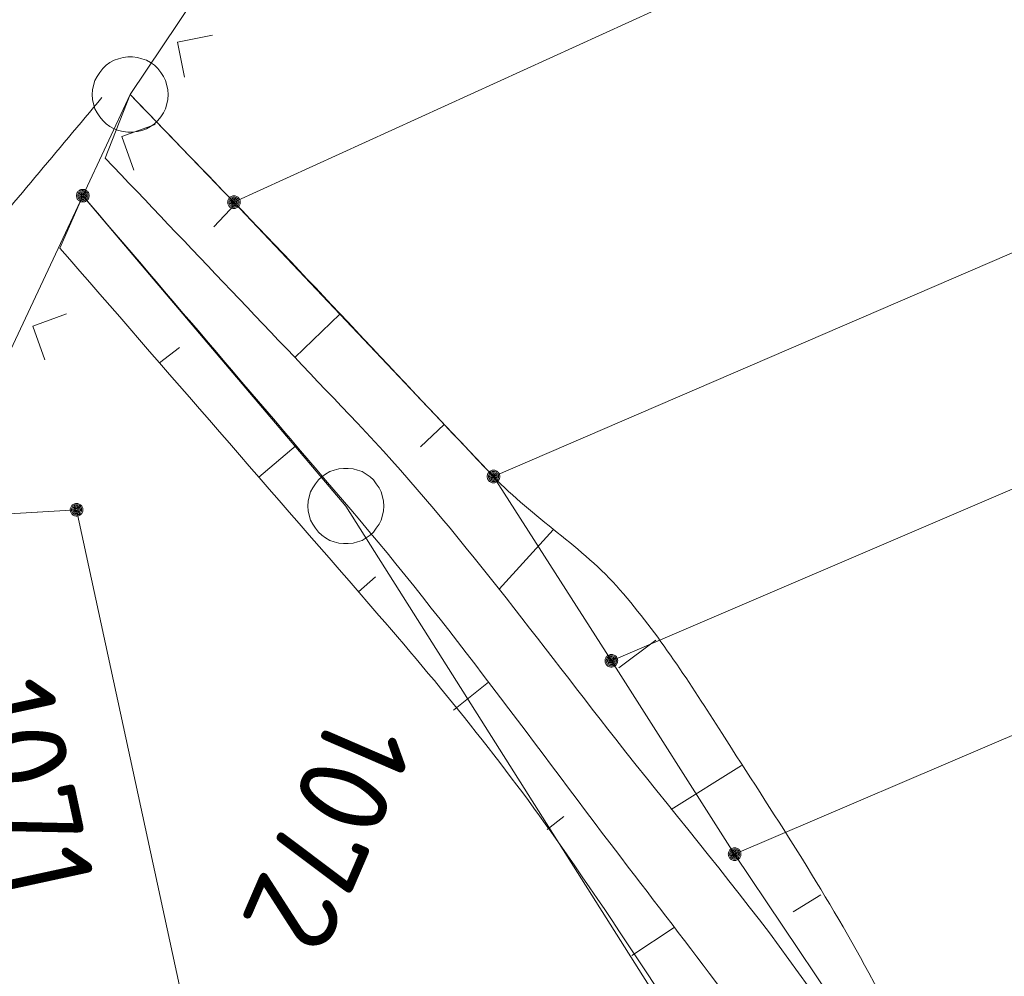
# Model space of a CAD drawing. Header units: metres. Extents: x 3425540 to 3446143, y 5432760 to 5444637.
# Tile 455 of 656: x 3436809 to 3436829, y 5443409 to 5443428. Entities that reach past the tile are written whole.
import ezdxf
from ezdxf.enums import TextEntityAlignment as Align

# ---------------------------------------------------------------- set-up
doc = ezdxf.new("R2010")
doc.units = ezdxf.units.M
for name, color, linetype, lineweight in [('B_Bestand', 9, 'Continuous', 18), ('B_Böschung', 9, 'Continuous', 18), ('B_Flurgrenzen', 9, 'Continuous', 18)]:
    doc.layers.add(name, color=color, linetype=linetype, lineweight=lineweight)
doc.styles.get("Standard").update_dxf_attribs({"font": 'isocpeur.ttf'})

msp = doc.modelspace()

# ---------------------------------------------------------------- linework, layer by layer
at = {"layer": 'B_Bestand'}
msp.add_open_spline([(3436810.85, 5443426.021), (3436809.967, 5443424.968), (3436809.083, 5443423.915), (3436808.2, 5443422.862), (3436806.354, 5443420.662), (3436805.593, 5443417.734), (3436804.531, 5443415.065), (3436803.578, 5443412.671), (3436802.633, 5443410.274), (3436801.678, 5443407.88), (3436800.796, 5443405.671), (3436799.977, 5443403.437), (3436799.028, 5443401.256), (3436795.928, 5443394.132), (3436792.827, 5443387.008), (3436789.727, 5443379.883)], degree=3, knots=[0, 0, 0, 0, 0.080985, 0.080985, 0.080985, 0.250231, 0.250231, 0.250231, 0.402068, 0.402068, 0.402068, 0.542193, 0.542193, 0.542193, 1, 1, 1, 1], dxfattribs=at)
at = {"layer": 'B_Böschung'}
for p, q in [((3436811.409, 5443426.081), (3436810.916, 5443424.825)), ((3436810.018, 5443423.047), (3436810.472, 5443424.084)), ((3436813.492, 5443423.922), (3436813.064, 5443423.469)), ((3436815.554, 5443421.743), (3436814.662, 5443420.889)), ((3436811.986, 5443420.783), (3436812.38, 5443421.086)), ((3436817.616, 5443419.564), (3436817.149, 5443419.121)), ((3436813.955, 5443418.519), (3436814.687, 5443419.148)), ((3436819.769, 5443417.479), (3436818.701, 5443416.305)), ((3436815.923, 5443416.255), (3436816.261, 5443416.548)), ((3436821.802, 5443415.297), (3436821.068, 5443414.751)), ((3436817.801, 5443413.916), (3436818.494, 5443414.467)), ((3436823.498, 5443412.824), (3436822.106, 5443411.953)), ((3436819.655, 5443411.558), (3436819.981, 5443411.815)), ((3436825.066, 5443410.266), (3436824.519, 5443409.93)), ((3436821.327, 5443409.07), (3436822.165, 5443409.62))]:
    msp.add_line(p, q, dxfattribs=at)
for points, knots in [([(3436811.409, 5443426.081), (3436812.093, 5443425.373), (3436812.776, 5443424.665), (3436813.46, 5443423.956), (3436815.188, 5443422.165), (3436816.875, 5443420.334), (3436818.592, 5443418.533), (3436819.363, 5443417.724), (3436820.352, 5443417.143), (3436821.092, 5443416.295), (3436821.86, 5443415.415), (3436822.482, 5443414.435), (3436823.111, 5443413.455), (3436824.113, 5443411.894), (3436825.134, 5443410.356), (3436826.013, 5443408.722), (3436827.188, 5443406.538), (3436828.23, 5443404.296), (3436829.284, 5443402.057), (3436829.978, 5443400.583), (3436830.556, 5443399.061), (3436831.24, 5443397.576), (3436831.629, 5443396.731), (3436832.143, 5443395.987), (3436832.754, 5443395.242), (3436833.269, 5443394.614), (3436833.873, 5443394.154), (3436834.646, 5443393.853), (3436835.589, 5443393.486), (3436836.544, 5443393.336), (3436837.485, 5443393.475), (3436838.974, 5443393.696), (3436840.456, 5443394.038), (3436841.95, 5443394.241), (3436843.376, 5443394.436), (3436844.809, 5443394.625), (3436846.239, 5443394.809), (3436847.077, 5443394.917), (3436847.925, 5443394.927), (3436848.763, 5443395.062), (3436850.191, 5443395.293), (3436851.458, 5443396.081), (3436852.737, 5443396.765), (3436855.167, 5443398.066), (3436857.239, 5443399.97), (3436859.778, 5443400.997), (3436863.952, 5443402.686), (3436868.138, 5443404.343), (3436872.331, 5443405.982), (3436877.639, 5443408.058), (3436882.943, 5443410.14), (3436888.256, 5443412.203), (3436890.582, 5443413.107), (3436892.922, 5443413.974), (3436895.258, 5443414.853), (3436896.988, 5443415.504), (3436898.824, 5443415.885), (3436900.494, 5443416.683), (3436902.584, 5443417.683), (3436904.618, 5443418.781), (3436906.676, 5443419.839), (3436908.424, 5443420.738), (3436910.157, 5443421.66), (3436911.912, 5443422.552), (3436913.455, 5443423.337), (3436915.149, 5443423.782), (3436916.832, 5443424.193), (3436918.73, 5443424.657), (3436920.667, 5443424.903), (3436922.573, 5443425.329), (3436924.809, 5443425.829), (3436927.012, 5443426.372), (3436929.176, 5443427.212), (3436930.896, 5443427.88), (3436932.304, 5443429.037), (3436933.718, 5443430.241), (3436935.406, 5443431.678), (3436937.158, 5443433.04), (3436938.26, 5443434.911), (3436938.954, 5443436.089), (3436939.648, 5443437.267), (3436940.342, 5443438.445)], [0, 0, 0, 0, 0.018751, 0.018751, 0.018751, 0.066154, 0.066154, 0.066154, 0.087458, 0.087458, 0.087458, 0.109581, 0.109581, 0.109581, 0.144829, 0.144829, 0.144829, 0.191967, 0.191967, 0.191967, 0.223009, 0.223009, 0.223009, 0.240672, 0.240672, 0.240672, 0.255574, 0.255574, 0.255574, 0.273758, 0.273758, 0.273758, 0.30252, 0.30252, 0.30252, 0.329988, 0.329988, 0.329988, 0.346093, 0.346093, 0.346093, 0.373543, 0.373543, 0.373543, 0.4257, 0.4257, 0.4257, 0.511453, 0.511453, 0.511453, 0.620001, 0.620001, 0.620001, 0.667534, 0.667534, 0.667534, 0.702749, 0.702749, 0.702749, 0.746818, 0.746818, 0.746818, 0.784258, 0.784258, 0.784258, 0.817187, 0.817187, 0.817187, 0.854343, 0.854343, 0.854343, 0.897937, 0.897937, 0.897937, 0.932598, 0.932598, 0.932598, 0.973958, 0.973958, 0.973958, 1, 1, 1, 1]), ([(3436810.916, 5443424.825), (3436812.577, 5443423.08), (3436814.239, 5443421.334), (3436815.9, 5443419.588), (3436817.755, 5443417.639), (3436819.346, 5443415.466), (3436821.009, 5443413.34), (3436823.14, 5443410.616), (3436825.541, 5443408.005), (3436826.876, 5443404.821), (3436827.464, 5443403.418), (3436828.007, 5443402.001), (3436828.579, 5443400.593), (3436828.956, 5443399.667), (3436829.333, 5443398.741), (3436829.715, 5443397.816), (3436830.121, 5443396.832), (3436830.699, 5443395.944), (3436831.292, 5443395.04), (3436831.789, 5443394.282), (3436832.368, 5443393.669), (3436833.121, 5443393.083), (3436833.955, 5443392.435), (3436834.857, 5443391.992), (3436835.834, 5443391.884), (3436837.146, 5443391.74), (3436838.513, 5443391.873), (3436839.808, 5443392.137), (3436841.504, 5443392.484), (3436843.152, 5443393.16), (3436844.854, 5443393.462), (3436846.112, 5443393.686), (3436847.433, 5443393.481), (3436848.702, 5443393.714), (3436849.99, 5443393.951), (3436851.256, 5443394.318), (3436852.407, 5443394.979), (3436853.919, 5443395.848), (3436855.223, 5443396.943), (3436856.696, 5443397.819), (3436857.731, 5443398.435), (3436858.734, 5443399.128), (3436859.85, 5443399.586), (3436868.457, 5443403.123), (3436877.129, 5443406.435), (3436885.815, 5443409.74), (3436890.25, 5443411.428), (3436894.691, 5443413.1), (3436899.126, 5443414.788), (3436902.25, 5443415.978), (3436905.412, 5443417.07), (3436908.445, 5443418.493), (3436909.529, 5443419.002), (3436910.551, 5443419.624), (3436911.599, 5443420.197), (3436912.846, 5443420.879), (3436914.061, 5443421.603), (3436915.321, 5443422.28), (3436916.176, 5443422.74), (3436917.143, 5443422.935), (3436918.096, 5443423.1), (3436919.491, 5443423.342), (3436920.927, 5443423.187), (3436922.323, 5443423.416), (3436924.056, 5443423.701), (3436925.766, 5443424.063), (3436927.418, 5443424.74), (3436928.87, 5443425.336), (3436930.185, 5443426.084), (3436931.519, 5443426.886), (3436932.643, 5443427.563), (3436933.724, 5443428.248), (3436934.736, 5443429.094), (3436936.022, 5443430.17), (3436937.193, 5443431.36), (3436938.079, 5443432.755), (3436939.215, 5443434.543), (3436940.35, 5443436.331), (3436941.486, 5443438.119)], [0, 0, 0, 0, 0.045184, 0.045184, 0.045184, 0.095626, 0.095626, 0.095626, 0.160273, 0.160273, 0.160273, 0.188761, 0.188761, 0.188761, 0.207513, 0.207513, 0.207513, 0.227466, 0.227466, 0.227466, 0.244207, 0.244207, 0.244207, 0.262745, 0.262745, 0.262745, 0.287633, 0.287633, 0.287633, 0.320239, 0.320239, 0.320239, 0.344339, 0.344339, 0.344339, 0.368808, 0.368808, 0.368808, 0.400957, 0.400957, 0.400957, 0.423552, 0.423552, 0.423552, 0.597797, 0.597797, 0.597797, 0.68677, 0.68677, 0.68677, 0.749447, 0.749447, 0.749447, 0.771852, 0.771852, 0.771852, 0.798509, 0.798509, 0.798509, 0.816594, 0.816594, 0.816594, 0.843086, 0.843086, 0.843086, 0.875986, 0.875986, 0.875986, 0.904914, 0.904914, 0.904914, 0.9293, 0.9293, 0.9293, 0.960285, 0.960285, 0.960285, 1, 1, 1, 1]), ([(3436810.018, 5443423.047), (3436812.121, 5443420.628), (3436814.224, 5443418.209), (3436816.327, 5443415.79), (3436817.644, 5443414.276), (3436818.902, 5443412.709), (3436820.049, 5443411.057), (3436821.648, 5443408.756), (3436823.137, 5443406.391), (3436824.588, 5443403.998), (3436825.835, 5443401.94), (3436827.078, 5443399.881), (3436828.31, 5443397.814), (3436829.247, 5443396.243), (3436830.158, 5443394.658), (3436831.086, 5443393.081), (3436831.533, 5443392.322), (3436831.994, 5443391.587), (3436832.536, 5443390.872), (3436832.87, 5443390.432), (3436833.362, 5443390.182), (3436833.861, 5443389.926), (3436834.435, 5443389.632), (3436835.012, 5443389.423), (3436835.627, 5443389.295), (3436836.372, 5443389.14), (3436837.167, 5443389.051), (3436837.898, 5443389.232), (3436839.451, 5443389.618), (3436840.937, 5443390.312), (3436842.503, 5443390.683), (3436843.659, 5443390.957), (3436844.816, 5443391.229), (3436845.973, 5443391.503), (3436846.941, 5443391.733), (3436847.924, 5443391.896), (3436848.875, 5443392.198), (3436850.298, 5443392.65), (3436851.606, 5443393.381), (3436852.975, 5443393.964), (3436854.607, 5443394.659), (3436856.24, 5443395.352), (3436857.871, 5443396.049), (3436860.989, 5443397.381), (3436864.096, 5443398.738), (3436867.207, 5443400.087), (3436869.495, 5443401.08), (3436871.708, 5443402.236), (3436874.02, 5443403.18), (3436876.516, 5443404.2), (3436879.095, 5443404.987), (3436881.653, 5443405.83), (3436884.546, 5443406.784), (3436887.495, 5443407.567), (3436890.358, 5443408.607), (3436892.404, 5443409.351), (3436894.423, 5443410.168), (3436896.459, 5443410.937), (3436898.954, 5443411.88), (3436901.48, 5443412.739), (3436903.966, 5443413.714), (3436905.85, 5443414.453), (3436907.604, 5443415.475), (3436909.391, 5443416.427), (3436910.415, 5443416.973), (3436911.424, 5443417.539), (3436912.419, 5443418.131), (3436913.143, 5443418.562), (3436913.78, 5443419.117), (3436914.494, 5443419.575), (3436915.37, 5443420.138), (3436916.256, 5443420.706), (3436917.269, 5443420.963), (3436918.457, 5443421.265), (3436919.659, 5443421.39), (3436920.865, 5443421.531), (3436922.356, 5443421.705), (3436923.86, 5443421.738), (3436925.344, 5443421.973), (3436926.064, 5443422.087), (3436926.764, 5443422.291), (3436927.471, 5443422.474), (3436929.033, 5443422.879), (3436930.575, 5443423.281), (3436932.076, 5443423.926), (3436933.382, 5443424.488), (3436934.445, 5443425.421), (3436935.482, 5443426.387), (3436936.263, 5443427.115), (3436936.983, 5443427.862), (3436937.69, 5443428.658), (3436938.543, 5443429.619), (3436939.554, 5443430.504), (3436940.024, 5443431.689), (3436940.508, 5443432.909), (3436940.991, 5443434.129), (3436941.475, 5443435.349)], [0, 0, 0, 0, 0.05966, 0.05966, 0.05966, 0.097017, 0.097017, 0.097017, 0.149086, 0.149086, 0.149086, 0.193866, 0.193866, 0.193866, 0.227909, 0.227909, 0.227909, 0.244303, 0.244303, 0.244303, 0.254404, 0.254404, 0.254404, 0.266039, 0.266039, 0.266039, 0.280134, 0.280134, 0.280134, 0.31009, 0.31009, 0.31009, 0.332211, 0.332211, 0.332211, 0.350725, 0.350725, 0.350725, 0.378422, 0.378422, 0.378422, 0.411438, 0.411438, 0.411438, 0.474547, 0.474547, 0.474547, 0.520968, 0.520968, 0.520968, 0.571098, 0.571098, 0.571098, 0.627788, 0.627788, 0.627788, 0.668307, 0.668307, 0.668307, 0.717966, 0.717966, 0.717966, 0.755599, 0.755599, 0.755599, 0.777156, 0.777156, 0.777156, 0.79284, 0.79284, 0.79284, 0.81209, 0.81209, 0.81209, 0.834678, 0.834678, 0.834678, 0.862601, 0.862601, 0.862601, 0.876159, 0.876159, 0.876159, 0.906116, 0.906116, 0.906116, 0.932187, 0.932187, 0.932187, 0.951839, 0.951839, 0.951839, 0.975573, 0.975573, 0.975573, 1, 1, 1, 1]), ([(3436810.472, 5443424.084), (3436812.238, 5443422.017), (3436814.003, 5443419.949), (3436815.769, 5443417.881), (3436817.706, 5443415.613), (3436819.444, 5443413.184), (3436821.257, 5443410.814), (3436822.574, 5443409.093), (3436823.901, 5443407.386), (3436825.105, 5443405.576), (3436825.801, 5443404.53), (3436826.354, 5443403.406), (3436826.935, 5443402.294), (3436827.48, 5443401.251), (3436828, 5443400.197), (3436828.512, 5443399.139), (3436828.976, 5443398.18), (3436829.239, 5443397.138), (3436829.71, 5443396.173), (3436830.19, 5443395.191), (3436830.861, 5443394.337), (3436831.603, 5443393.523), (3436832.173, 5443392.898), (3436832.783, 5443392.362), (3436833.432, 5443391.819), (3436834.163, 5443391.207), (3436834.842, 5443390.658), (3436835.766, 5443390.241), (3436836.289, 5443390.005), (3436836.816, 5443389.972), (3436837.343, 5443389.989), (3436837.932, 5443390.008), (3436838.524, 5443390.051), (3436839.11, 5443390.241), (3436840.002, 5443390.531), (3436840.776, 5443390.952), (3436841.633, 5443391.251), (3436842.401, 5443391.519), (3436843.174, 5443391.767), (3436843.967, 5443391.945), (3436844.542, 5443392.074), (3436845.156, 5443391.888), (3436845.733, 5443392.008), (3436846.698, 5443392.209), (3436847.643, 5443392.478), (3436848.572, 5443392.828), (3436849.854, 5443393.312), (3436851.117, 5443393.792), (3436852.334, 5443394.406), (3436853.429, 5443394.959), (3436854.46, 5443395.622), (3436855.552, 5443396.174), (3436856.945, 5443396.879), (3436858.335, 5443397.594), (3436859.778, 5443398.193), (3436862.16, 5443399.183), (3436864.585, 5443400.056), (3436866.97, 5443401.033), (3436870.406, 5443402.441), (3436873.808, 5443403.931), (3436877.252, 5443405.324), (3436879.85, 5443406.375), (3436882.46, 5443407.402), (3436885.118, 5443408.29), (3436886.966, 5443408.907), (3436888.819, 5443409.508), (3436890.669, 5443410.12), (3436891.679, 5443410.454), (3436892.689, 5443410.79), (3436893.697, 5443411.13), (3436894.686, 5443411.464), (3436895.551, 5443412.109), (3436896.536, 5443412.455), (3436897.709, 5443412.867), (3436898.889, 5443413.262), (3436900.069, 5443413.654), (3436900.971, 5443413.954), (3436901.881, 5443414.23), (3436902.781, 5443414.537), (3436904.079, 5443414.98), (3436905.31, 5443415.586), (3436906.551, 5443416.175), (3436907.99, 5443416.859), (3436909.403, 5443417.583), (3436910.778, 5443418.384), (3436911.762, 5443418.957), (3436912.648, 5443419.675), (3436913.616, 5443420.277), (3436914.145, 5443420.606), (3436914.679, 5443420.908), (3436915.257, 5443421.161), (3436916.273, 5443421.606), (3436917.33, 5443421.877), (3436918.411, 5443422.044), (3436919.625, 5443422.232), (3436920.857, 5443422.236), (3436922.069, 5443422.423), (3436923.479, 5443422.641), (3436924.875, 5443422.92), (3436926.271, 5443423.239), (3436927.767, 5443423.582), (3436929.211, 5443424.037), (3436930.624, 5443424.69), (3436932.051, 5443425.35), (3436933.281, 5443426.256), (3436934.472, 5443427.278), (3436935.595, 5443428.242), (3436936.717, 5443429.183), (3436937.563, 5443430.37), (3436938.762, 5443432.053), (3436939.96, 5443433.736), (3436941.159, 5443435.419)], [0, 0, 0, 0, 0.051118, 0.051118, 0.051118, 0.107191, 0.107191, 0.107191, 0.147922, 0.147922, 0.147922, 0.17147, 0.17147, 0.17147, 0.193575, 0.193575, 0.193575, 0.213621, 0.213621, 0.213621, 0.23403, 0.23403, 0.23403, 0.249695, 0.249695, 0.249695, 0.267351, 0.267351, 0.267351, 0.277359, 0.277359, 0.277359, 0.288545, 0.288545, 0.288545, 0.305575, 0.305575, 0.305575, 0.320835, 0.320835, 0.320835, 0.331909, 0.331909, 0.331909, 0.350428, 0.350428, 0.350428, 0.375993, 0.375993, 0.375993, 0.399003, 0.399003, 0.399003, 0.428354, 0.428354, 0.428354, 0.476811, 0.476811, 0.476811, 0.546632, 0.546632, 0.546632, 0.599315, 0.599315, 0.599315, 0.635943, 0.635943, 0.635943, 0.655947, 0.655947, 0.655947, 0.67558, 0.67558, 0.67558, 0.698961, 0.698961, 0.698961, 0.716835, 0.716835, 0.716835, 0.742594, 0.742594, 0.742594, 0.772483, 0.772483, 0.772483, 0.793862, 0.793862, 0.793862, 0.805543, 0.805543, 0.805543, 0.826068, 0.826068, 0.826068, 0.849115, 0.849115, 0.849115, 0.87594, 0.87594, 0.87594, 0.904694, 0.904694, 0.904694, 0.933756, 0.933756, 0.933756, 0.961154, 0.961154, 0.961154, 1, 1, 1, 1])]:
    msp.add_open_spline(points, degree=3, knots=knots, dxfattribs=at)
at = {"layer": 'B_Flurgrenzen'}
for p, q in [((3436927.431, 5443475.904), (3436813.46, 5443423.956)), ((3436818.592, 5443418.533), (3436937.242, 5443469.677)), ((3436820.922, 5443414.893), (3436937.972, 5443465.03)), ((3436823.36, 5443411.071), (3436938.436, 5443460.317)), ((3436811.409, 5443426.081), (3436814.746, 5443431.068)), ((3436813.037, 5443427.256), (3436812.344, 5443427.118)), ((3436812.344, 5443427.118), (3436812.481, 5443426.425)), ((3436810.472, 5443424.084), (3436811.409, 5443426.081)), ((3436811.409, 5443426.081), (3436813.46, 5443423.956)), ((3436811.905, 5443425.491), (3436811.24, 5443425.25)), ((3436811.24, 5443425.25), (3436811.48, 5443424.585)), ((3436810.028, 5443423.137), (3436810.472, 5443424.084)), ((3436810.472, 5443424.084), (3436815.673, 5443417.951)), ((3436813.46, 5443423.956), (3436818.592, 5443418.533)), ((3436807.478, 5443417.706), (3436810.028, 5443423.137)), ((3436810.148, 5443421.747), (3436809.483, 5443421.507)), ((3436809.483, 5443421.507), (3436809.723, 5443420.842)), ((3436818.592, 5443418.533), (3436820.922, 5443414.893)), ((3436807.478, 5443417.706), (3436810.348, 5443417.877)), ((3436810.348, 5443417.877), (3436812.716, 5443406.944)), ((3436815.673, 5443417.951), (3436821.668, 5443408.468)), ((3436820.922, 5443414.893), (3436823.36, 5443411.071)), ((3436823.36, 5443411.071), (3436827.397, 5443405.047))]:
    msp.add_line(p, q, dxfattribs=at)
for points in [[(3436812.159, 5443426.081), (3436812.153, 5443426.175), (3436812.135, 5443426.264), (3436812.106, 5443426.359), (3436812.065, 5443426.441), (3436812.011, 5443426.518), (3436811.952, 5443426.595), (3436811.887, 5443426.66), (3436811.811, 5443426.713), (3436811.728, 5443426.76), (3436811.639, 5443426.79), (3436811.551, 5443426.813), (3436811.456, 5443426.825), (3436811.362, 5443426.825), (3436811.267, 5443426.813), (3436811.179, 5443426.79), (3436811.09, 5443426.76), (3436811.007, 5443426.713), (3436810.931, 5443426.66), (3436810.866, 5443426.595), (3436810.807, 5443426.518), (3436810.753, 5443426.441), (3436810.712, 5443426.359), (3436810.683, 5443426.264), (3436810.665, 5443426.175), (3436810.659, 5443426.081), (3436810.665, 5443425.987), (3436810.683, 5443425.898), (3436810.712, 5443425.803), (3436810.753, 5443425.721), (3436810.807, 5443425.644), (3436810.866, 5443425.567), (3436810.931, 5443425.502), (3436811.007, 5443425.449), (3436811.09, 5443425.402), (3436811.179, 5443425.372), (3436811.267, 5443425.349), (3436811.362, 5443425.337), (3436811.456, 5443425.337), (3436811.551, 5443425.349), (3436811.639, 5443425.372), (3436811.728, 5443425.402), (3436811.811, 5443425.449), (3436811.887, 5443425.502), (3436811.952, 5443425.567), (3436812.011, 5443425.644), (3436812.065, 5443425.721), (3436812.106, 5443425.803), (3436812.135, 5443425.898), (3436812.153, 5443425.987), (3436812.159, 5443426.081)], [(3436810.597, 5443424.084), (3436810.596, 5443424.1), (3436810.593, 5443424.115), (3436810.588, 5443424.13), (3436810.581, 5443424.144), (3436810.573, 5443424.158), (3436810.564, 5443424.17), (3436810.552, 5443424.18), (3436810.539, 5443424.189), (3436810.525, 5443424.197), (3436810.51, 5443424.203), (3436810.496, 5443424.207), (3436810.48, 5443424.209), (3436810.464, 5443424.209), (3436810.448, 5443424.207), (3436810.434, 5443424.203), (3436810.419, 5443424.197), (3436810.405, 5443424.189), (3436810.392, 5443424.18), (3436810.38, 5443424.17), (3436810.371, 5443424.158), (3436810.363, 5443424.144), (3436810.356, 5443424.13), (3436810.351, 5443424.115), (3436810.348, 5443424.1), (3436810.347, 5443424.084), (3436810.348, 5443424.068), (3436810.351, 5443424.053), (3436810.356, 5443424.038), (3436810.363, 5443424.024), (3436810.371, 5443424.01), (3436810.38, 5443423.998), (3436810.392, 5443423.988), (3436810.405, 5443423.979), (3436810.419, 5443423.971), (3436810.434, 5443423.965), (3436810.448, 5443423.961), (3436810.464, 5443423.959), (3436810.48, 5443423.959), (3436810.496, 5443423.961), (3436810.51, 5443423.965), (3436810.525, 5443423.971), (3436810.539, 5443423.979), (3436810.552, 5443423.988), (3436810.564, 5443423.998), (3436810.573, 5443424.01), (3436810.581, 5443424.024), (3436810.588, 5443424.038), (3436810.593, 5443424.053), (3436810.596, 5443424.068), (3436810.597, 5443424.084)], [(3436810.572, 5443424.084), (3436810.571, 5443424.098), (3436810.568, 5443424.112), (3436810.564, 5443424.124), (3436810.558, 5443424.137), (3436810.549, 5443424.149), (3436810.539, 5443424.159), (3436810.528, 5443424.168), (3436810.516, 5443424.175), (3436810.503, 5443424.179), (3436810.49, 5443424.182), (3436810.476, 5443424.184), (3436810.461, 5443424.183), (3436810.447, 5443424.181), (3436810.435, 5443424.178), (3436810.422, 5443424.171), (3436810.41, 5443424.163), (3436810.4, 5443424.154), (3436810.39, 5443424.143), (3436810.383, 5443424.131), (3436810.378, 5443424.118), (3436810.374, 5443424.105), (3436810.372, 5443424.091), (3436810.372, 5443424.077), (3436810.374, 5443424.063), (3436810.378, 5443424.05), (3436810.383, 5443424.037), (3436810.39, 5443424.025), (3436810.4, 5443424.014), (3436810.41, 5443424.005), (3436810.422, 5443423.997), (3436810.435, 5443423.99), (3436810.447, 5443423.987), (3436810.461, 5443423.985), (3436810.476, 5443423.984), (3436810.49, 5443423.986), (3436810.503, 5443423.989), (3436810.516, 5443423.993), (3436810.528, 5443424), (3436810.539, 5443424.009), (3436810.549, 5443424.019), (3436810.558, 5443424.031), (3436810.564, 5443424.044), (3436810.568, 5443424.056), (3436810.571, 5443424.07), (3436810.572, 5443424.084)], [(3436810.548, 5443424.084), (3436810.547, 5443424.096), (3436810.544, 5443424.108), (3436810.539, 5443424.119), (3436810.533, 5443424.129), (3436810.524, 5443424.139), (3436810.515, 5443424.146), (3436810.504, 5443424.153), (3436810.493, 5443424.157), (3436810.481, 5443424.159), (3436810.469, 5443424.16), (3436810.457, 5443424.158), (3436810.445, 5443424.155), (3436810.435, 5443424.15), (3436810.424, 5443424.143), (3436810.415, 5443424.134), (3436810.408, 5443424.124), (3436810.402, 5443424.114), (3436810.398, 5443424.102), (3436810.396, 5443424.09), (3436810.396, 5443424.078), (3436810.398, 5443424.066), (3436810.402, 5443424.054), (3436810.408, 5443424.044), (3436810.415, 5443424.034), (3436810.424, 5443424.025), (3436810.434, 5443424.018), (3436810.445, 5443424.013), (3436810.457, 5443424.01), (3436810.469, 5443424.008), (3436810.481, 5443424.009), (3436810.493, 5443424.011), (3436810.504, 5443424.015), (3436810.515, 5443424.022), (3436810.524, 5443424.029), (3436810.533, 5443424.039), (3436810.539, 5443424.049), (3436810.544, 5443424.06), (3436810.547, 5443424.072), (3436810.548, 5443424.084)], [(3436810.523, 5443424.084), (3436810.522, 5443424.094), (3436810.519, 5443424.104), (3436810.514, 5443424.113), (3436810.508, 5443424.12), (3436810.501, 5443424.126), (3436810.492, 5443424.131), (3436810.482, 5443424.134), (3436810.472, 5443424.135), (3436810.462, 5443424.134), (3436810.452, 5443424.131), (3436810.443, 5443424.126), (3436810.436, 5443424.12), (3436810.43, 5443424.113), (3436810.425, 5443424.104), (3436810.422, 5443424.094), (3436810.421, 5443424.084), (3436810.422, 5443424.074), (3436810.425, 5443424.064), (3436810.43, 5443424.055), (3436810.436, 5443424.048), (3436810.443, 5443424.042), (3436810.452, 5443424.037), (3436810.462, 5443424.034), (3436810.472, 5443424.033), (3436810.482, 5443424.034), (3436810.492, 5443424.037), (3436810.501, 5443424.042), (3436810.508, 5443424.048), (3436810.514, 5443424.055), (3436810.519, 5443424.064), (3436810.522, 5443424.074), (3436810.523, 5443424.084)], [(3436810.499, 5443424.084), (3436810.498, 5443424.091), (3436810.495, 5443424.098), (3436810.49, 5443424.104), (3436810.484, 5443424.108), (3436810.477, 5443424.11), (3436810.47, 5443424.111), (3436810.463, 5443424.109), (3436810.456, 5443424.106), (3436810.451, 5443424.101), (3436810.447, 5443424.095), (3436810.445, 5443424.088), (3436810.445, 5443424.08), (3436810.447, 5443424.073), (3436810.451, 5443424.067), (3436810.456, 5443424.062), (3436810.463, 5443424.059), (3436810.47, 5443424.057), (3436810.477, 5443424.058), (3436810.484, 5443424.06), (3436810.49, 5443424.064), (3436810.495, 5443424.07), (3436810.498, 5443424.077), (3436810.499, 5443424.084)], [(3436813.585, 5443423.956), (3436813.584, 5443423.972), (3436813.581, 5443423.987), (3436813.576, 5443424.002), (3436813.569, 5443424.016), (3436813.561, 5443424.03), (3436813.552, 5443424.042), (3436813.54, 5443424.052), (3436813.527, 5443424.061), (3436813.513, 5443424.069), (3436813.498, 5443424.075), (3436813.484, 5443424.079), (3436813.468, 5443424.081), (3436813.452, 5443424.081), (3436813.436, 5443424.079), (3436813.422, 5443424.075), (3436813.407, 5443424.069), (3436813.393, 5443424.061), (3436813.38, 5443424.052), (3436813.368, 5443424.042), (3436813.359, 5443424.03), (3436813.351, 5443424.016), (3436813.344, 5443424.002), (3436813.339, 5443423.987), (3436813.336, 5443423.972), (3436813.335, 5443423.956), (3436813.336, 5443423.94), (3436813.339, 5443423.925), (3436813.344, 5443423.91), (3436813.351, 5443423.896), (3436813.359, 5443423.882), (3436813.368, 5443423.87), (3436813.38, 5443423.86), (3436813.393, 5443423.851), (3436813.407, 5443423.843), (3436813.422, 5443423.837), (3436813.436, 5443423.833), (3436813.452, 5443423.831), (3436813.468, 5443423.831), (3436813.484, 5443423.833), (3436813.498, 5443423.837), (3436813.513, 5443423.843), (3436813.527, 5443423.851), (3436813.54, 5443423.86), (3436813.552, 5443423.87), (3436813.561, 5443423.882), (3436813.569, 5443423.896), (3436813.576, 5443423.91), (3436813.581, 5443423.925), (3436813.584, 5443423.94), (3436813.585, 5443423.956)], [(3436813.56, 5443423.956), (3436813.559, 5443423.97), (3436813.556, 5443423.984), (3436813.552, 5443423.996), (3436813.546, 5443424.009), (3436813.537, 5443424.021), (3436813.527, 5443424.031), (3436813.516, 5443424.04), (3436813.504, 5443424.047), (3436813.491, 5443424.051), (3436813.478, 5443424.054), (3436813.464, 5443424.056), (3436813.449, 5443424.055), (3436813.435, 5443424.053), (3436813.423, 5443424.05), (3436813.41, 5443424.043), (3436813.398, 5443424.035), (3436813.388, 5443424.026), (3436813.378, 5443424.015), (3436813.371, 5443424.003), (3436813.366, 5443423.99), (3436813.362, 5443423.977), (3436813.36, 5443423.963), (3436813.36, 5443423.949), (3436813.362, 5443423.935), (3436813.366, 5443423.922), (3436813.371, 5443423.909), (3436813.378, 5443423.897), (3436813.388, 5443423.886), (3436813.398, 5443423.877), (3436813.41, 5443423.869), (3436813.423, 5443423.862), (3436813.435, 5443423.859), (3436813.449, 5443423.857), (3436813.464, 5443423.856), (3436813.478, 5443423.858), (3436813.491, 5443423.861), (3436813.504, 5443423.865), (3436813.516, 5443423.872), (3436813.527, 5443423.881), (3436813.537, 5443423.891), (3436813.546, 5443423.903), (3436813.552, 5443423.916), (3436813.556, 5443423.928), (3436813.559, 5443423.942), (3436813.56, 5443423.956)], [(3436813.536, 5443423.956), (3436813.535, 5443423.968), (3436813.532, 5443423.98), (3436813.527, 5443423.991), (3436813.521, 5443424.001), (3436813.512, 5443424.011), (3436813.503, 5443424.018), (3436813.492, 5443424.025), (3436813.481, 5443424.029), (3436813.469, 5443424.031), (3436813.457, 5443424.032), (3436813.445, 5443424.03), (3436813.433, 5443424.027), (3436813.423, 5443424.022), (3436813.412, 5443424.015), (3436813.403, 5443424.006), (3436813.396, 5443423.996), (3436813.39, 5443423.986), (3436813.386, 5443423.974), (3436813.384, 5443423.962), (3436813.384, 5443423.95), (3436813.386, 5443423.938), (3436813.39, 5443423.926), (3436813.396, 5443423.916), (3436813.403, 5443423.906), (3436813.412, 5443423.897), (3436813.422, 5443423.89), (3436813.433, 5443423.885), (3436813.445, 5443423.882), (3436813.457, 5443423.88), (3436813.469, 5443423.881), (3436813.481, 5443423.883), (3436813.492, 5443423.887), (3436813.503, 5443423.894), (3436813.512, 5443423.901), (3436813.521, 5443423.911), (3436813.527, 5443423.921), (3436813.532, 5443423.932), (3436813.535, 5443423.944), (3436813.536, 5443423.956)], [(3436813.511, 5443423.956), (3436813.51, 5443423.966), (3436813.507, 5443423.976), (3436813.502, 5443423.985), (3436813.496, 5443423.992), (3436813.489, 5443423.998), (3436813.48, 5443424.003), (3436813.47, 5443424.006), (3436813.46, 5443424.007), (3436813.45, 5443424.006), (3436813.44, 5443424.003), (3436813.431, 5443423.998), (3436813.424, 5443423.992), (3436813.418, 5443423.985), (3436813.413, 5443423.976), (3436813.41, 5443423.966), (3436813.409, 5443423.956), (3436813.41, 5443423.946), (3436813.413, 5443423.936), (3436813.418, 5443423.927), (3436813.424, 5443423.92), (3436813.431, 5443423.914), (3436813.44, 5443423.909), (3436813.45, 5443423.906), (3436813.46, 5443423.905), (3436813.47, 5443423.906), (3436813.48, 5443423.909), (3436813.489, 5443423.914), (3436813.496, 5443423.92), (3436813.502, 5443423.927), (3436813.507, 5443423.936), (3436813.51, 5443423.946), (3436813.511, 5443423.956)], [(3436813.487, 5443423.956), (3436813.486, 5443423.963), (3436813.483, 5443423.97), (3436813.478, 5443423.976), (3436813.472, 5443423.98), (3436813.465, 5443423.982), (3436813.458, 5443423.983), (3436813.451, 5443423.981), (3436813.444, 5443423.978), (3436813.439, 5443423.973), (3436813.435, 5443423.967), (3436813.433, 5443423.96), (3436813.433, 5443423.952), (3436813.435, 5443423.945), (3436813.439, 5443423.939), (3436813.444, 5443423.934), (3436813.451, 5443423.931), (3436813.458, 5443423.929), (3436813.465, 5443423.93), (3436813.472, 5443423.932), (3436813.478, 5443423.936), (3436813.483, 5443423.942), (3436813.486, 5443423.949), (3436813.487, 5443423.956)], [(3436816.423, 5443417.951), (3436816.417, 5443418.045), (3436816.399, 5443418.134), (3436816.37, 5443418.229), (3436816.329, 5443418.311), (3436816.275, 5443418.388), (3436816.216, 5443418.465), (3436816.151, 5443418.53), (3436816.075, 5443418.583), (3436815.992, 5443418.63), (3436815.903, 5443418.66), (3436815.815, 5443418.683), (3436815.72, 5443418.695), (3436815.626, 5443418.695), (3436815.531, 5443418.683), (3436815.443, 5443418.66), (3436815.354, 5443418.63), (3436815.271, 5443418.583), (3436815.195, 5443418.53), (3436815.13, 5443418.465), (3436815.071, 5443418.388), (3436815.017, 5443418.311), (3436814.976, 5443418.229), (3436814.947, 5443418.134), (3436814.929, 5443418.045), (3436814.923, 5443417.951), (3436814.929, 5443417.857), (3436814.947, 5443417.768), (3436814.976, 5443417.673), (3436815.017, 5443417.591), (3436815.071, 5443417.514), (3436815.13, 5443417.437), (3436815.195, 5443417.372), (3436815.271, 5443417.319), (3436815.354, 5443417.272), (3436815.443, 5443417.242), (3436815.531, 5443417.219), (3436815.626, 5443417.207), (3436815.72, 5443417.207), (3436815.815, 5443417.219), (3436815.903, 5443417.242), (3436815.992, 5443417.272), (3436816.075, 5443417.319), (3436816.151, 5443417.372), (3436816.216, 5443417.437), (3436816.275, 5443417.514), (3436816.329, 5443417.591), (3436816.37, 5443417.673), (3436816.399, 5443417.768), (3436816.417, 5443417.857), (3436816.423, 5443417.951)], [(3436818.717, 5443418.533), (3436818.716, 5443418.549), (3436818.713, 5443418.564), (3436818.708, 5443418.579), (3436818.701, 5443418.593), (3436818.693, 5443418.607), (3436818.684, 5443418.619), (3436818.672, 5443418.629), (3436818.659, 5443418.638), (3436818.645, 5443418.646), (3436818.63, 5443418.652), (3436818.616, 5443418.656), (3436818.6, 5443418.658), (3436818.584, 5443418.658), (3436818.568, 5443418.656), (3436818.554, 5443418.652), (3436818.539, 5443418.646), (3436818.525, 5443418.638), (3436818.512, 5443418.629), (3436818.5, 5443418.619), (3436818.491, 5443418.607), (3436818.483, 5443418.593), (3436818.476, 5443418.579), (3436818.471, 5443418.564), (3436818.468, 5443418.549), (3436818.467, 5443418.533), (3436818.468, 5443418.517), (3436818.471, 5443418.502), (3436818.476, 5443418.487), (3436818.483, 5443418.473), (3436818.491, 5443418.459), (3436818.5, 5443418.447), (3436818.512, 5443418.437), (3436818.525, 5443418.428), (3436818.539, 5443418.42), (3436818.554, 5443418.414), (3436818.568, 5443418.41), (3436818.584, 5443418.408), (3436818.6, 5443418.408), (3436818.616, 5443418.41), (3436818.63, 5443418.414), (3436818.645, 5443418.42), (3436818.659, 5443418.428), (3436818.672, 5443418.437), (3436818.684, 5443418.447), (3436818.693, 5443418.459), (3436818.701, 5443418.473), (3436818.708, 5443418.487), (3436818.713, 5443418.502), (3436818.716, 5443418.517), (3436818.717, 5443418.533)], [(3436818.692, 5443418.533), (3436818.691, 5443418.547), (3436818.688, 5443418.561), (3436818.684, 5443418.573), (3436818.678, 5443418.586), (3436818.669, 5443418.598), (3436818.659, 5443418.608), (3436818.648, 5443418.617), (3436818.636, 5443418.624), (3436818.623, 5443418.628), (3436818.61, 5443418.631), (3436818.596, 5443418.633), (3436818.581, 5443418.632), (3436818.567, 5443418.63), (3436818.555, 5443418.627), (3436818.542, 5443418.62), (3436818.53, 5443418.612), (3436818.52, 5443418.603), (3436818.51, 5443418.592), (3436818.503, 5443418.58), (3436818.498, 5443418.567), (3436818.494, 5443418.554), (3436818.492, 5443418.54), (3436818.492, 5443418.526), (3436818.494, 5443418.512), (3436818.498, 5443418.499), (3436818.503, 5443418.486), (3436818.51, 5443418.474), (3436818.52, 5443418.463), (3436818.53, 5443418.454), (3436818.542, 5443418.446), (3436818.555, 5443418.439), (3436818.567, 5443418.436), (3436818.581, 5443418.434), (3436818.596, 5443418.433), (3436818.61, 5443418.435), (3436818.623, 5443418.438), (3436818.636, 5443418.442), (3436818.648, 5443418.449), (3436818.659, 5443418.458), (3436818.669, 5443418.468), (3436818.678, 5443418.48), (3436818.684, 5443418.493), (3436818.688, 5443418.505), (3436818.691, 5443418.519), (3436818.692, 5443418.533)], [(3436818.668, 5443418.533), (3436818.667, 5443418.545), (3436818.664, 5443418.557), (3436818.659, 5443418.568), (3436818.653, 5443418.578), (3436818.644, 5443418.588), (3436818.635, 5443418.595), (3436818.624, 5443418.602), (3436818.613, 5443418.606), (3436818.601, 5443418.608), (3436818.589, 5443418.609), (3436818.577, 5443418.607), (3436818.565, 5443418.604), (3436818.555, 5443418.599), (3436818.544, 5443418.592), (3436818.535, 5443418.583), (3436818.528, 5443418.573), (3436818.522, 5443418.563), (3436818.518, 5443418.551), (3436818.516, 5443418.539), (3436818.516, 5443418.527), (3436818.518, 5443418.515), (3436818.522, 5443418.503), (3436818.528, 5443418.493), (3436818.535, 5443418.483), (3436818.544, 5443418.474), (3436818.554, 5443418.467), (3436818.565, 5443418.462), (3436818.577, 5443418.459), (3436818.589, 5443418.457), (3436818.601, 5443418.458), (3436818.613, 5443418.46), (3436818.624, 5443418.464), (3436818.635, 5443418.471), (3436818.644, 5443418.478), (3436818.653, 5443418.488), (3436818.659, 5443418.498), (3436818.664, 5443418.509), (3436818.667, 5443418.521), (3436818.668, 5443418.533)], [(3436818.643, 5443418.533), (3436818.642, 5443418.543), (3436818.639, 5443418.553), (3436818.634, 5443418.562), (3436818.628, 5443418.569), (3436818.621, 5443418.575), (3436818.612, 5443418.58), (3436818.602, 5443418.583), (3436818.592, 5443418.584), (3436818.582, 5443418.583), (3436818.572, 5443418.58), (3436818.563, 5443418.575), (3436818.556, 5443418.569), (3436818.55, 5443418.562), (3436818.545, 5443418.553), (3436818.542, 5443418.543), (3436818.541, 5443418.533), (3436818.542, 5443418.523), (3436818.545, 5443418.513), (3436818.55, 5443418.504), (3436818.556, 5443418.497), (3436818.563, 5443418.491), (3436818.572, 5443418.486), (3436818.582, 5443418.483), (3436818.592, 5443418.482), (3436818.602, 5443418.483), (3436818.612, 5443418.486), (3436818.621, 5443418.491), (3436818.628, 5443418.497), (3436818.634, 5443418.504), (3436818.639, 5443418.513), (3436818.642, 5443418.523), (3436818.643, 5443418.533)], [(3436818.619, 5443418.533), (3436818.618, 5443418.54), (3436818.615, 5443418.547), (3436818.61, 5443418.553), (3436818.604, 5443418.557), (3436818.597, 5443418.559), (3436818.59, 5443418.56), (3436818.583, 5443418.558), (3436818.576, 5443418.555), (3436818.571, 5443418.55), (3436818.567, 5443418.544), (3436818.565, 5443418.537), (3436818.565, 5443418.529), (3436818.567, 5443418.522), (3436818.571, 5443418.516), (3436818.576, 5443418.511), (3436818.583, 5443418.508), (3436818.59, 5443418.506), (3436818.597, 5443418.507), (3436818.604, 5443418.509), (3436818.61, 5443418.513), (3436818.615, 5443418.519), (3436818.618, 5443418.526), (3436818.619, 5443418.533)], [(3436810.473, 5443417.877), (3436810.472, 5443417.893), (3436810.469, 5443417.908), (3436810.464, 5443417.923), (3436810.457, 5443417.937), (3436810.449, 5443417.951), (3436810.44, 5443417.963), (3436810.428, 5443417.973), (3436810.415, 5443417.982), (3436810.401, 5443417.99), (3436810.386, 5443417.996), (3436810.372, 5443418), (3436810.356, 5443418.002), (3436810.34, 5443418.002), (3436810.324, 5443418), (3436810.31, 5443417.996), (3436810.295, 5443417.99), (3436810.281, 5443417.982), (3436810.268, 5443417.973), (3436810.256, 5443417.963), (3436810.247, 5443417.951), (3436810.239, 5443417.937), (3436810.232, 5443417.923), (3436810.227, 5443417.908), (3436810.224, 5443417.893), (3436810.223, 5443417.877), (3436810.224, 5443417.861), (3436810.227, 5443417.846), (3436810.232, 5443417.831), (3436810.239, 5443417.817), (3436810.247, 5443417.803), (3436810.256, 5443417.791), (3436810.268, 5443417.781), (3436810.281, 5443417.772), (3436810.295, 5443417.764), (3436810.31, 5443417.758), (3436810.324, 5443417.754), (3436810.34, 5443417.752), (3436810.356, 5443417.752), (3436810.372, 5443417.754), (3436810.386, 5443417.758), (3436810.401, 5443417.764), (3436810.415, 5443417.772), (3436810.428, 5443417.781), (3436810.44, 5443417.791), (3436810.449, 5443417.803), (3436810.457, 5443417.817), (3436810.464, 5443417.831), (3436810.469, 5443417.846), (3436810.472, 5443417.861), (3436810.473, 5443417.877)], [(3436810.448, 5443417.877), (3436810.447, 5443417.891), (3436810.444, 5443417.905), (3436810.44, 5443417.917), (3436810.434, 5443417.93), (3436810.425, 5443417.942), (3436810.415, 5443417.952), (3436810.404, 5443417.961), (3436810.392, 5443417.968), (3436810.379, 5443417.972), (3436810.366, 5443417.975), (3436810.352, 5443417.977), (3436810.337, 5443417.976), (3436810.323, 5443417.974), (3436810.311, 5443417.971), (3436810.298, 5443417.964), (3436810.286, 5443417.956), (3436810.276, 5443417.947), (3436810.266, 5443417.936), (3436810.259, 5443417.924), (3436810.254, 5443417.911), (3436810.25, 5443417.898), (3436810.248, 5443417.884), (3436810.248, 5443417.87), (3436810.25, 5443417.856), (3436810.254, 5443417.843), (3436810.259, 5443417.83), (3436810.266, 5443417.818), (3436810.276, 5443417.807), (3436810.286, 5443417.798), (3436810.298, 5443417.79), (3436810.311, 5443417.783), (3436810.323, 5443417.78), (3436810.337, 5443417.778), (3436810.352, 5443417.777), (3436810.366, 5443417.779), (3436810.379, 5443417.782), (3436810.392, 5443417.786), (3436810.404, 5443417.793), (3436810.415, 5443417.802), (3436810.425, 5443417.812), (3436810.434, 5443417.824), (3436810.44, 5443417.837), (3436810.444, 5443417.849), (3436810.447, 5443417.863), (3436810.448, 5443417.877)], [(3436810.424, 5443417.877), (3436810.423, 5443417.889), (3436810.42, 5443417.901), (3436810.415, 5443417.912), (3436810.409, 5443417.922), (3436810.4, 5443417.932), (3436810.391, 5443417.939), (3436810.38, 5443417.946), (3436810.369, 5443417.95), (3436810.357, 5443417.952), (3436810.345, 5443417.953), (3436810.333, 5443417.951), (3436810.321, 5443417.948), (3436810.311, 5443417.943), (3436810.3, 5443417.936), (3436810.291, 5443417.927), (3436810.284, 5443417.917), (3436810.278, 5443417.907), (3436810.274, 5443417.895), (3436810.272, 5443417.883), (3436810.272, 5443417.871), (3436810.274, 5443417.859), (3436810.278, 5443417.847), (3436810.284, 5443417.837), (3436810.291, 5443417.827), (3436810.3, 5443417.818), (3436810.31, 5443417.811), (3436810.321, 5443417.806), (3436810.333, 5443417.803), (3436810.345, 5443417.801), (3436810.357, 5443417.802), (3436810.369, 5443417.804), (3436810.38, 5443417.808), (3436810.391, 5443417.815), (3436810.4, 5443417.822), (3436810.409, 5443417.832), (3436810.415, 5443417.842), (3436810.42, 5443417.853), (3436810.423, 5443417.865), (3436810.424, 5443417.877)], [(3436810.399, 5443417.877), (3436810.398, 5443417.887), (3436810.395, 5443417.897), (3436810.39, 5443417.906), (3436810.384, 5443417.913), (3436810.377, 5443417.919), (3436810.368, 5443417.924), (3436810.358, 5443417.927), (3436810.348, 5443417.928), (3436810.338, 5443417.927), (3436810.328, 5443417.924), (3436810.319, 5443417.919), (3436810.312, 5443417.913), (3436810.306, 5443417.906), (3436810.301, 5443417.897), (3436810.298, 5443417.887), (3436810.297, 5443417.877), (3436810.298, 5443417.867), (3436810.301, 5443417.857), (3436810.306, 5443417.848), (3436810.312, 5443417.841), (3436810.319, 5443417.835), (3436810.328, 5443417.83), (3436810.338, 5443417.827), (3436810.348, 5443417.826), (3436810.358, 5443417.827), (3436810.368, 5443417.83), (3436810.377, 5443417.835), (3436810.384, 5443417.841), (3436810.39, 5443417.848), (3436810.395, 5443417.857), (3436810.398, 5443417.867), (3436810.399, 5443417.877)], [(3436810.375, 5443417.877), (3436810.374, 5443417.884), (3436810.371, 5443417.891), (3436810.366, 5443417.897), (3436810.36, 5443417.901), (3436810.353, 5443417.903), (3436810.346, 5443417.904), (3436810.339, 5443417.902), (3436810.332, 5443417.899), (3436810.327, 5443417.894), (3436810.323, 5443417.888), (3436810.321, 5443417.881), (3436810.321, 5443417.873), (3436810.323, 5443417.866), (3436810.327, 5443417.86), (3436810.332, 5443417.855), (3436810.339, 5443417.852), (3436810.346, 5443417.85), (3436810.353, 5443417.851), (3436810.36, 5443417.853), (3436810.366, 5443417.857), (3436810.371, 5443417.863), (3436810.374, 5443417.87), (3436810.375, 5443417.877)], [(3436821.047, 5443414.893), (3436821.046, 5443414.909), (3436821.043, 5443414.924), (3436821.038, 5443414.939), (3436821.031, 5443414.953), (3436821.023, 5443414.967), (3436821.014, 5443414.979), (3436821.002, 5443414.989), (3436820.989, 5443414.998), (3436820.975, 5443415.006), (3436820.96, 5443415.012), (3436820.946, 5443415.016), (3436820.93, 5443415.018), (3436820.914, 5443415.018), (3436820.898, 5443415.016), (3436820.884, 5443415.012), (3436820.869, 5443415.006), (3436820.855, 5443414.998), (3436820.842, 5443414.989), (3436820.83, 5443414.979), (3436820.821, 5443414.967), (3436820.813, 5443414.953), (3436820.806, 5443414.939), (3436820.801, 5443414.924), (3436820.798, 5443414.909), (3436820.797, 5443414.893), (3436820.798, 5443414.877), (3436820.801, 5443414.862), (3436820.806, 5443414.847), (3436820.813, 5443414.833), (3436820.821, 5443414.819), (3436820.83, 5443414.807), (3436820.842, 5443414.797), (3436820.855, 5443414.788), (3436820.869, 5443414.78), (3436820.884, 5443414.774), (3436820.898, 5443414.77), (3436820.914, 5443414.768), (3436820.93, 5443414.768), (3436820.946, 5443414.77), (3436820.96, 5443414.774), (3436820.975, 5443414.78), (3436820.989, 5443414.788), (3436821.002, 5443414.797), (3436821.014, 5443414.807), (3436821.023, 5443414.819), (3436821.031, 5443414.833), (3436821.038, 5443414.847), (3436821.043, 5443414.862), (3436821.046, 5443414.877), (3436821.047, 5443414.893)], [(3436821.022, 5443414.893), (3436821.021, 5443414.907), (3436821.018, 5443414.921), (3436821.014, 5443414.933), (3436821.008, 5443414.946), (3436820.999, 5443414.958), (3436820.989, 5443414.968), (3436820.978, 5443414.977), (3436820.966, 5443414.984), (3436820.953, 5443414.988), (3436820.94, 5443414.991), (3436820.926, 5443414.993), (3436820.911, 5443414.992), (3436820.897, 5443414.99), (3436820.885, 5443414.987), (3436820.872, 5443414.98), (3436820.86, 5443414.972), (3436820.85, 5443414.963), (3436820.84, 5443414.952), (3436820.833, 5443414.94), (3436820.828, 5443414.927), (3436820.824, 5443414.914), (3436820.822, 5443414.9), (3436820.822, 5443414.886), (3436820.824, 5443414.872), (3436820.828, 5443414.859), (3436820.833, 5443414.846), (3436820.84, 5443414.834), (3436820.85, 5443414.823), (3436820.86, 5443414.814), (3436820.872, 5443414.806), (3436820.885, 5443414.799), (3436820.897, 5443414.796), (3436820.911, 5443414.794), (3436820.926, 5443414.793), (3436820.94, 5443414.795), (3436820.953, 5443414.798), (3436820.966, 5443414.802), (3436820.978, 5443414.809), (3436820.989, 5443414.818), (3436820.999, 5443414.828), (3436821.008, 5443414.84), (3436821.014, 5443414.853), (3436821.018, 5443414.865), (3436821.021, 5443414.879), (3436821.022, 5443414.893)], [(3436820.998, 5443414.893), (3436820.997, 5443414.905), (3436820.994, 5443414.917), (3436820.989, 5443414.928), (3436820.983, 5443414.938), (3436820.974, 5443414.948), (3436820.965, 5443414.955), (3436820.954, 5443414.962), (3436820.943, 5443414.966), (3436820.931, 5443414.968), (3436820.919, 5443414.969), (3436820.907, 5443414.967), (3436820.895, 5443414.964), (3436820.885, 5443414.959), (3436820.874, 5443414.952), (3436820.865, 5443414.943), (3436820.858, 5443414.933), (3436820.852, 5443414.923), (3436820.848, 5443414.911), (3436820.846, 5443414.899), (3436820.846, 5443414.887), (3436820.848, 5443414.875), (3436820.852, 5443414.863), (3436820.858, 5443414.853), (3436820.865, 5443414.843), (3436820.874, 5443414.834), (3436820.884, 5443414.827), (3436820.895, 5443414.822), (3436820.907, 5443414.819), (3436820.919, 5443414.817), (3436820.931, 5443414.818), (3436820.943, 5443414.82), (3436820.954, 5443414.824), (3436820.965, 5443414.831), (3436820.974, 5443414.838), (3436820.983, 5443414.848), (3436820.989, 5443414.858), (3436820.994, 5443414.869), (3436820.997, 5443414.881), (3436820.998, 5443414.893)], [(3436820.973, 5443414.893), (3436820.972, 5443414.903), (3436820.969, 5443414.913), (3436820.964, 5443414.922), (3436820.958, 5443414.929), (3436820.951, 5443414.935), (3436820.942, 5443414.94), (3436820.932, 5443414.943), (3436820.922, 5443414.944), (3436820.912, 5443414.943), (3436820.902, 5443414.94), (3436820.893, 5443414.935), (3436820.886, 5443414.929), (3436820.88, 5443414.922), (3436820.875, 5443414.913), (3436820.872, 5443414.903), (3436820.871, 5443414.893), (3436820.872, 5443414.883), (3436820.875, 5443414.873), (3436820.88, 5443414.864), (3436820.886, 5443414.857), (3436820.893, 5443414.851), (3436820.902, 5443414.846), (3436820.912, 5443414.843), (3436820.922, 5443414.842), (3436820.932, 5443414.843), (3436820.942, 5443414.846), (3436820.951, 5443414.851), (3436820.958, 5443414.857), (3436820.964, 5443414.864), (3436820.969, 5443414.873), (3436820.972, 5443414.883), (3436820.973, 5443414.893)], [(3436820.949, 5443414.893), (3436820.948, 5443414.9), (3436820.945, 5443414.907), (3436820.94, 5443414.913), (3436820.934, 5443414.917), (3436820.927, 5443414.919), (3436820.92, 5443414.92), (3436820.913, 5443414.918), (3436820.906, 5443414.915), (3436820.901, 5443414.91), (3436820.897, 5443414.904), (3436820.895, 5443414.897), (3436820.895, 5443414.889), (3436820.897, 5443414.882), (3436820.901, 5443414.876), (3436820.906, 5443414.871), (3436820.913, 5443414.868), (3436820.92, 5443414.866), (3436820.927, 5443414.867), (3436820.934, 5443414.869), (3436820.94, 5443414.873), (3436820.945, 5443414.879), (3436820.948, 5443414.886), (3436820.949, 5443414.893)], [(3436823.485, 5443411.071), (3436823.484, 5443411.087), (3436823.481, 5443411.102), (3436823.476, 5443411.117), (3436823.469, 5443411.131), (3436823.461, 5443411.145), (3436823.452, 5443411.157), (3436823.44, 5443411.167), (3436823.427, 5443411.176), (3436823.413, 5443411.184), (3436823.398, 5443411.19), (3436823.384, 5443411.194), (3436823.368, 5443411.196), (3436823.352, 5443411.196), (3436823.336, 5443411.194), (3436823.322, 5443411.19), (3436823.307, 5443411.184), (3436823.293, 5443411.176), (3436823.28, 5443411.167), (3436823.268, 5443411.157), (3436823.259, 5443411.145), (3436823.251, 5443411.131), (3436823.244, 5443411.117), (3436823.239, 5443411.102), (3436823.236, 5443411.087), (3436823.235, 5443411.071), (3436823.236, 5443411.055), (3436823.239, 5443411.04), (3436823.244, 5443411.025), (3436823.251, 5443411.011), (3436823.259, 5443410.997), (3436823.268, 5443410.985), (3436823.28, 5443410.975), (3436823.293, 5443410.966), (3436823.307, 5443410.958), (3436823.322, 5443410.952), (3436823.336, 5443410.948), (3436823.352, 5443410.946), (3436823.368, 5443410.946), (3436823.384, 5443410.948), (3436823.398, 5443410.952), (3436823.413, 5443410.958), (3436823.427, 5443410.966), (3436823.44, 5443410.975), (3436823.452, 5443410.985), (3436823.461, 5443410.997), (3436823.469, 5443411.011), (3436823.476, 5443411.025), (3436823.481, 5443411.04), (3436823.484, 5443411.055), (3436823.485, 5443411.071)], [(3436823.46, 5443411.071), (3436823.459, 5443411.085), (3436823.456, 5443411.099), (3436823.452, 5443411.111), (3436823.446, 5443411.124), (3436823.437, 5443411.136), (3436823.427, 5443411.146), (3436823.416, 5443411.155), (3436823.404, 5443411.162), (3436823.391, 5443411.166), (3436823.378, 5443411.169), (3436823.364, 5443411.171), (3436823.349, 5443411.17), (3436823.335, 5443411.168), (3436823.323, 5443411.165), (3436823.31, 5443411.158), (3436823.298, 5443411.15), (3436823.288, 5443411.141), (3436823.278, 5443411.13), (3436823.271, 5443411.118), (3436823.266, 5443411.105), (3436823.262, 5443411.092), (3436823.26, 5443411.078), (3436823.26, 5443411.064), (3436823.262, 5443411.05), (3436823.266, 5443411.037), (3436823.271, 5443411.024), (3436823.278, 5443411.012), (3436823.288, 5443411.001), (3436823.298, 5443410.992), (3436823.31, 5443410.984), (3436823.323, 5443410.977), (3436823.335, 5443410.974), (3436823.349, 5443410.972), (3436823.364, 5443410.971), (3436823.378, 5443410.973), (3436823.391, 5443410.976), (3436823.404, 5443410.98), (3436823.416, 5443410.987), (3436823.427, 5443410.996), (3436823.437, 5443411.006), (3436823.446, 5443411.018), (3436823.452, 5443411.031), (3436823.456, 5443411.043), (3436823.459, 5443411.057), (3436823.46, 5443411.071)], [(3436823.436, 5443411.071), (3436823.435, 5443411.083), (3436823.432, 5443411.095), (3436823.427, 5443411.106), (3436823.421, 5443411.116), (3436823.412, 5443411.126), (3436823.403, 5443411.133), (3436823.392, 5443411.14), (3436823.381, 5443411.144), (3436823.369, 5443411.146), (3436823.357, 5443411.147), (3436823.345, 5443411.145), (3436823.333, 5443411.142), (3436823.323, 5443411.137), (3436823.312, 5443411.13), (3436823.303, 5443411.121), (3436823.296, 5443411.111), (3436823.29, 5443411.101), (3436823.286, 5443411.089), (3436823.284, 5443411.077), (3436823.284, 5443411.065), (3436823.286, 5443411.053), (3436823.29, 5443411.041), (3436823.296, 5443411.031), (3436823.303, 5443411.021), (3436823.312, 5443411.012), (3436823.322, 5443411.005), (3436823.333, 5443411), (3436823.345, 5443410.997), (3436823.357, 5443410.995), (3436823.369, 5443410.996), (3436823.381, 5443410.998), (3436823.392, 5443411.002), (3436823.403, 5443411.009), (3436823.412, 5443411.016), (3436823.421, 5443411.026), (3436823.427, 5443411.036), (3436823.432, 5443411.047), (3436823.435, 5443411.059), (3436823.436, 5443411.071)], [(3436823.411, 5443411.071), (3436823.41, 5443411.081), (3436823.407, 5443411.091), (3436823.402, 5443411.1), (3436823.396, 5443411.107), (3436823.389, 5443411.113), (3436823.38, 5443411.118), (3436823.37, 5443411.121), (3436823.36, 5443411.122), (3436823.35, 5443411.121), (3436823.34, 5443411.118), (3436823.331, 5443411.113), (3436823.324, 5443411.107), (3436823.318, 5443411.1), (3436823.313, 5443411.091), (3436823.31, 5443411.081), (3436823.309, 5443411.071), (3436823.31, 5443411.061), (3436823.313, 5443411.051), (3436823.318, 5443411.042), (3436823.324, 5443411.035), (3436823.331, 5443411.029), (3436823.34, 5443411.024), (3436823.35, 5443411.021), (3436823.36, 5443411.02), (3436823.37, 5443411.021), (3436823.38, 5443411.024), (3436823.389, 5443411.029), (3436823.396, 5443411.035), (3436823.402, 5443411.042), (3436823.407, 5443411.051), (3436823.41, 5443411.061), (3436823.411, 5443411.071)], [(3436823.387, 5443411.071), (3436823.386, 5443411.078), (3436823.383, 5443411.085), (3436823.378, 5443411.091), (3436823.372, 5443411.095), (3436823.365, 5443411.097), (3436823.358, 5443411.098), (3436823.351, 5443411.096), (3436823.344, 5443411.093), (3436823.339, 5443411.088), (3436823.335, 5443411.082), (3436823.333, 5443411.075), (3436823.333, 5443411.067), (3436823.335, 5443411.06), (3436823.339, 5443411.054), (3436823.344, 5443411.049), (3436823.351, 5443411.046), (3436823.358, 5443411.044), (3436823.365, 5443411.045), (3436823.372, 5443411.047), (3436823.378, 5443411.051), (3436823.383, 5443411.057), (3436823.386, 5443411.064), (3436823.387, 5443411.071)]]:
    msp.add_lwpolyline(points, dxfattribs=at)

# ---------------------------------------------------------------- texts
for s, rotation, p in [('1071', 282.221, (3436809.395, 5443412.384)), ('1072', 246.6, (3436815.312, 5443411.482))]:
    msp.add_text(s, height=1.8, rotation=rotation, dxfattribs=at).set_placement(p, align=Align.MIDDLE)

doc.saveas('drawing.dxf')
